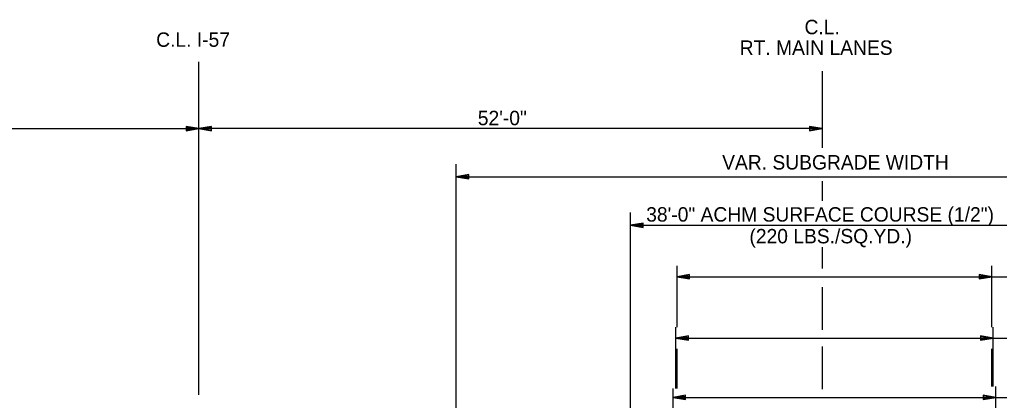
# Model space of a CAD drawing. Extents: x 1734743 to 1735935, y 759845 to 763831.
# Drawn here: x 1735746 to 1735827.7, y 762890.6 to 762922.3 of the extents above; entities that cross this region are included whole.
import ezdxf

# ---------------------------------------------------------------- set-up
doc = ezdxf.new("R2010")
doc.units = 0
for name, color, linetype in [('10', 7, 'Continuous'), ('19', 7, 'Continuous'), ('7', 7, 'Continuous'), ('9', 7, 'Continuous')]:
    doc.layers.add(name, color=color, linetype=linetype)

msp = doc.modelspace()

# ---------------------------------------------------------------- linework, layer by layer
at = {"layer": '19'}
for p, q in [((1735759.919, 762913.403), (1735759.919, 762913.035)), ((1735760.969, 762913.219), (1735759.919, 762913.403)), ((1735762.019, 762913.402), (1735760.969, 762913.219)), ((1735762.019, 762913.035), (1735762.019, 762913.402)), ((1735811.904, 762913.403), (1735811.904, 762913.035)), ((1735812.954, 762913.219), (1735811.904, 762913.403)), ((1735708.969, 762913.219), (1735760.969, 762913.219)), ((1735760.689, 762913.245), (1735759.919, 762913.306)), ((1735759.919, 762913.035), (1735760.969, 762913.219)), ((1735759.919, 762913.123), (1735760.689, 762913.193)), ((1735760.969, 762913.219), (1735762.019, 762913.035)), ((1735762.019, 762913.306), (1735761.249, 762913.245)), ((1735761.249, 762913.193), (1735762.019, 762913.122)), ((1735812.674, 762913.245), (1735811.904, 762913.306)), ((1735811.904, 762913.035), (1735812.954, 762913.219)), ((1735811.904, 762913.123), (1735812.674, 762913.193)), ((1735782.428, 762889.315), (1735782.428, 762910.257)), ((1735783.478, 762909.395), (1735782.428, 762909.211)), ((1735783.478, 762909.298), (1735782.708, 762909.237)), ((1735783.478, 762909.027), (1735783.478, 762909.395)), ((1735782.428, 762909.211), (1735849.623, 762909.211)), ((1735782.428, 762909.211), (1735783.478, 762909.027)), ((1735782.708, 762909.185), (1735783.478, 762909.115)), ((1735796.968, 762889.315), (1735796.968, 762906.225)), ((1735798.018, 762905.358), (1735796.968, 762905.175)), ((1735798.018, 762905.262), (1735797.248, 762905.201)), ((1735798.018, 762904.991), (1735798.018, 762905.358)), ((1735796.968, 762905.175), (1735834.967, 762905.175)), ((1735796.968, 762905.175), (1735798.018, 762904.991)), ((1735797.248, 762905.148), (1735798.018, 762905.078)), ((1735800.848, 762898.103), (1735800.848, 762901.791)), ((1735827.098, 762896.684), (1735827.098, 762901.791)), ((1735801.898, 762901.067), (1735800.848, 762900.884)), ((1735800.848, 762900.884), (1735801.898, 762900.7)), ((1735800.848, 762900.884), (1735827.098, 762900.884)), ((1735801.898, 762900.971), (1735801.128, 762900.91)), ((1735801.128, 762900.857), (1735801.898, 762900.787)), ((1735801.898, 762900.7), (1735801.898, 762901.067)), ((1735826.048, 762901.067), (1735826.048, 762900.7)), ((1735827.098, 762900.884), (1735826.048, 762901.067)), ((1735826.818, 762900.91), (1735826.048, 762900.971)), ((1735826.048, 762900.7), (1735827.098, 762900.884)), ((1735826.048, 762900.787), (1735826.818, 762900.857)), ((1735827.098, 762900.884), (1735862.63, 762900.884)), ((1735800.848, 762896.685), (1735800.848, 762898.103)), ((1735800.744, 762892.731), (1735800.744, 762896.685)), ((1735827.203, 762891.742), (1735827.203, 762896.684)), ((1735801.794, 762895.962), (1735800.744, 762895.778)), ((1735800.744, 762895.778), (1735801.794, 762895.594)), ((1735800.744, 762895.778), (1735825.203, 762895.778)), ((1735801.794, 762895.865), (1735801.024, 762895.804)), ((1735801.024, 762895.752), (1735801.794, 762895.682)), ((1735801.794, 762895.594), (1735801.794, 762895.962)), ((1735825.203, 762895.778), (1735862.859, 762895.778)), ((1735826.153, 762895.962), (1735826.153, 762895.594)), ((1735827.203, 762895.778), (1735826.153, 762895.962)), ((1735826.923, 762895.804), (1735826.153, 762895.866)), ((1735826.153, 762895.594), (1735827.203, 762895.778)), ((1735826.153, 762895.682), (1735826.923, 762895.752)), ((1735800.848, 762892.731), (1735800.848, 762894.871)), ((1735827.098, 762891.742), (1735827.098, 762894.872)), ((1735800.744, 762891.58), (1735800.744, 762892.731)), ((1735800.848, 762891.58), (1735800.848, 762892.731)), ((1735800.515, 762889.315), (1735800.515, 762891.58)), ((1735827.429, 762880.25), (1735827.429, 762891.742)), ((1735801.565, 762891.02), (1735800.515, 762890.836)), ((1735800.515, 762890.836), (1735825.098, 762890.836)), ((1735800.515, 762890.836), (1735801.565, 762890.652)), ((1735801.565, 762890.923), (1735800.795, 762890.862)), ((1735800.795, 762890.81), (1735801.565, 762890.74)), ((1735801.565, 762890.652), (1735801.565, 762891.02)), ((1735825.098, 762890.836), (1735862.963, 762890.836)), ((1735826.379, 762891.02), (1735826.379, 762890.652)), ((1735827.429, 762890.836), (1735826.379, 762891.02)), ((1735827.149, 762890.862), (1735826.379, 762890.924)), ((1735826.379, 762890.652), (1735827.429, 762890.836)), ((1735826.379, 762890.74), (1735827.149, 762890.81))]:
    msp.add_line(p, q, dxfattribs=at)
at = {"layer": '7'}
for p, q in [((1735760.969, 762891.043), (1735760.969, 762918.79)), ((1735812.967, 762911.617), (1735812.967, 762918.003)), ((1735812.967, 762907.205), (1735812.967, 762908.85)), ((1735812.967, 762901.568), (1735812.967, 762903.348)), ((1735812.967, 762896.463), (1735812.967, 762900.022)), ((1735812.967, 762891.521), (1735812.967, 762895.08))]:
    msp.add_line(p, q, dxfattribs=at)
at = {"layer": '9'}
msp.add_line((1735812.967, 762913.219), (1735760.969, 762913.219), dxfattribs=at)

# ---------------------------------------------------------------- texts
at = {"layer": '10'}
msp.add_text('52\'-0"', height=1.2, dxfattribs=at).set_placement((1735784.233, 762913.506))
at = {"layer": '19'}
for s, p in [('C.L.', (1735811.476, 762921.082)), ('C.L. I-57', (1735757.416, 762920.034)), ('RT. MAIN LANES', (1735806.071, 762919.365)), ('VAR. SUBGRADE WIDTH', (1735804.608, 762909.816)), ('38\'-0" ACHM SURFACE COURSE (1/2")', (1735798.276, 762905.477)), ('(220 LBS./SQ.YD.)', (1735806.884, 762903.665))]:
    msp.add_text(s, height=1.2, dxfattribs=at).set_placement(p)

doc.saveas('drawing.dxf')
